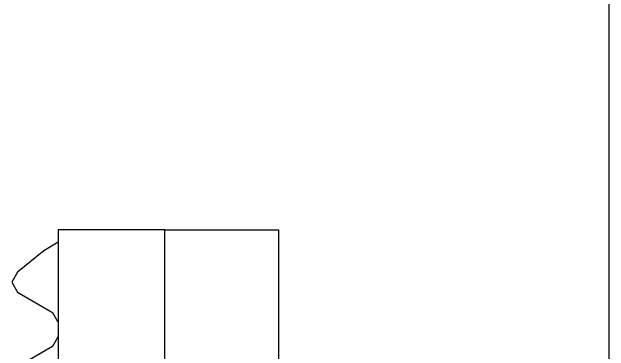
# Model space of a CAD drawing. Extents: x 1131015 to 1136271, y 133453 to 174329.
# Drawn here: x 1132356.956 to 1132360.456, y 158678.324 to 158680.309 of the extents above; entities that cross this region are included whole.
import ezdxf

# ---------------------------------------------------------------- set-up
doc = ezdxf.new("R2010")
doc.units = 0
doc.layers.add('DESIGN - SHEET - Linework', color=7, linetype='Continuous')
doc.layers.add('DESIGN - TYPICAL - Guardrail', color=7, linetype='Continuous')

msp = doc.modelspace()

# ---------------------------------------------------------------- linework, layer by layer
at = {"layer": 'DESIGN - SHEET - Linework'}
msp.add_line((1132360.4556, 158617.6554), (1132360.4556, 158827.6554), dxfattribs=at)
at = {"layer": 'DESIGN - TYPICAL - Guardrail'}
for p, q in [((1132357.8515, 158679.0339), (1132357.2265, 158679.0339)), ((1132357.2265, 158679.0339), (1132357.2265, 158677.8672)), ((1132357.8515, 158676.3777), (1132357.8515, 158679.0339)), ((1132357.8515, 158679.0339), (1132358.5182, 158679.0339)), ((1132358.5182, 158679.0339), (1132358.5182, 158676.3777)), ((1132357.2265, 158678.961), (1132357.1432, 158678.911)), ((1132357.1432, 158678.911), (1132356.989, 158678.785)), ((1132356.989, 158678.785), (1132356.9557, 158678.7266)), ((1132356.9557, 158678.7266), (1132356.989, 158678.6683)), ((1132356.989, 158678.6683), (1132357.1932, 158678.5506)), ((1132357.1932, 158678.5506), (1132357.2265, 158678.4922)), ((1132357.2265, 158678.4922), (1132357.2265, 158678.4506)), ((1132357.2265, 158678.4506), (1132357.2265, 158678.4089)), ((1132357.2265, 158678.4089), (1132357.1932, 158678.3506)), ((1132357.1932, 158678.3506), (1132356.989, 158678.2329))]:
    msp.add_line(p, q, dxfattribs=at)

doc.saveas('drawing.dxf')
